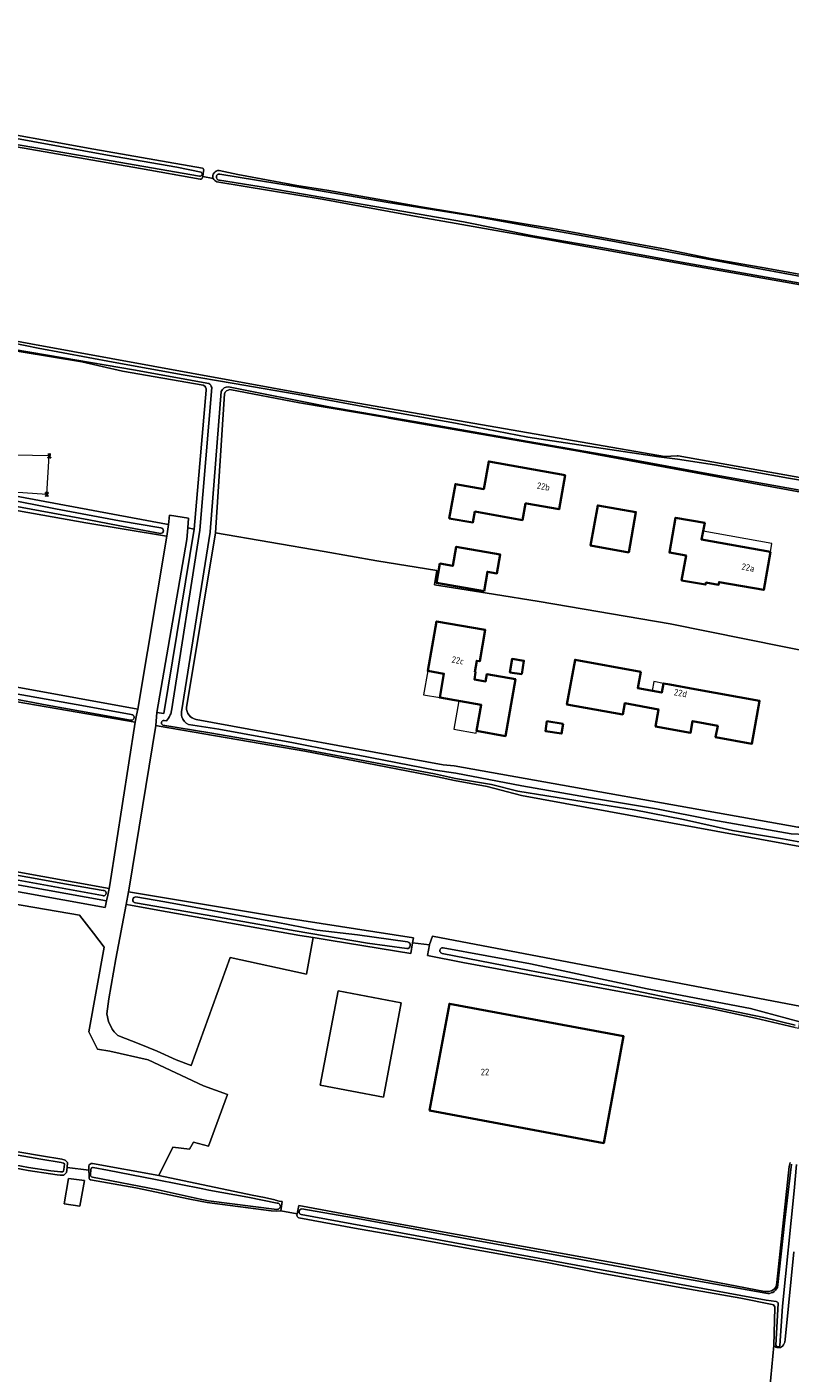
# Model space of a CAD drawing. Header units: metres. Extents: x 149984 to 156489, y 469398 to 478068.
# Tile 682 of 854: x 155149 to 155307, y 471626 to 471904. Entities that reach past the tile are written whole.
import ezdxf
from ezdxf.enums import TextEntityAlignment as Align
from ezdxf.lldxf.tags import DXFTag

# ---------------------------------------------------------------- set-up
doc = ezdxf.new("R2010")
doc.units = ezdxf.units.M
doc.header["$LTSCALE"] = 0.75
for name, color, linetype, lineweight in [('B-WE-GR-GRAS-GV', 252, 'Continuous', 13), ('B-WE-KL-ET_HS_LANDELIJK HOOGSPANNINGSNET-G', 252, 'KL-HS-SO', 18), ('B-WE-KL-ET_HS_LANDELIJK HOOGSPANNINGSNET-S', 252, 'Continuous', 25), ('B-WE-OG-BEBOUWING-GV', 6, 'Continuous', 35), ('B-WE-OG-BEBOUWING-T18', 1, 'Continuous', 18), ('B-WE-OG-BEBOUWING_LOODS-GV', 6, 'Continuous', 18), ('B-WE-OG-BEBOUWING_LUIFEL-GV', 6, 'Continuous', 18), ('B-WE-OG-TERREIN_ERF-GV', 252, 'Continuous', 18), ('B-WE-OG-TERREIN_OEVER-GV', 252, 'Continuous', 18), ('B-WE-OG-WATER-GV', 252, 'Continuous', 18), ('B-WE-OG-WATER_SLOOT-GV', 252, 'Continuous', 18), ('B-WE-OG-WEG-GV', 252, 'Continuous', 18), ('B-WE-VH-OPENVERHARDING_BETONELEMENT-GV', 252, 'Continuous', 18)]:
    doc.layers.add(name, color=color, linetype=linetype, lineweight=lineweight)
doc.styles.add('NLCS-ISO-M750-T18', font='NLCS-ISO.ttf', dxfattribs={"height": 1.35})
doc.styles.get("Standard").update_dxf_attribs({"font": 'simplex.shx'})
tags = doc.linetypes.add('KL-HS-SO', pattern='A,4,-1,[103,NLCS.SHX,S=0.75,R=0,X=0,Y=0],-1,4,-1,["H",Standard,S=1,R=0,X=0,Y=-0.5],-2', length=13).pattern_tags.tags
tags[18] = DXFTag(74, 10)

# ---------------------------------------------------------------- blocks, each defined once
blk = doc.blocks.new('SKL-ET_HS_MAST-SO')
for p, q in [((0, 2.1), (-1.4, 1.8)), ((-1.4, 1.8), (-1.4, 1.6)), ((-1.4, 1.6), (0, 1.6)), ((0, 1.3), (-1.4, 1)), ((-1.4, 1), (-1.4, 0.9)), ((-1.4, 0.9), (0, 0.9)), ((-0.4, -0.4), (-0.1, 0.9)), ((0, 0), (-0.4, -0.4)), ((0, 0.5), (-0.2, 0.7)), ((0, 0.5), (-0.2, 0.3)), ((0, 0), (-0.2, 0.3)), ((-0.1, 0.9), (-0.1, 2)), ((0, 2.1), (1.4, 1.8)), ((1.4, 1.6), (0, 1.6)), ((0, 1.3), (1.4, 1)), ((1.4, 0.9), (0, 0.9)), ((0, 0.5), (0.2, 0.7)), ((0, 0.5), (0.2, 0.3)), ((0, 0), (0.2, 0.3)), ((0, 0), (0.4, -0.4)), ((0.1, 0.9), (0.1, 2)), ((0.4, -0.4), (0.1, 0.9)), ((1.4, 1.8), (1.4, 1.6)), ((1.4, 1), (1.4, 0.9)), ((-1, -1.8), (-0.4, -0.4)), ((-1, -1.8), (0, -0.8)), ((0, -0.8), (-0.4, -0.4)), ((0, -0.8), (0.4, -0.4)), ((1, -1.8), (0, -0.8)), ((1, -1.8), (0.4, -0.4))]:
    blk.add_line(p, q)
for points in [[(-1.4, -2), (-0.7, -2), (-0.7, -1.8), (-1.4, -1.8)], [(1.4, -2), (0.7, -2), (0.7, -1.8), (1.4, -1.8)]]:
    blk.add_lwpolyline(points, close=True)

msp = doc.modelspace()

# ---------------------------------------------------------------- linework, layer by layer
at = {"layer": 'B-WE-GR-GRAS-GV', "flags": 128}
for points in [[(154844.579, 471935.916), (154845.912, 471935.587), (154855.92, 471933.171), (154898.357, 471924.371), (154947.748, 471915.884), (154974.952, 471911.738), (155004.037, 471906.916), (155031.074, 471902.051), (155049.201, 471898.423), (155072.279, 471894.198), (155107.388, 471888.418), (155137.332, 471883.365), (155163.235, 471878.706), (155185.648, 471874.763)], [(155185.203, 471872.455), (155172.883, 471874.674), (155142.88, 471879.911), (155116.342, 471884.342), (155085.9, 471889.711), (155061.804, 471894.317), (155038.13, 471898.482), (155015.106, 471902.571), (154994.847, 471906.264)], [(154838.507, 471894.216), (154902.369, 471882.713), (154954.271, 471873.302), (154980.58, 471868.531), (155015.4, 471862.181), (155018.68, 471862.075), (155070.856, 471852.868), (155106.205, 471846.729), (155108.216, 471846.729), (155120.927, 471843.836), (155125.089, 471842.888), (155136.821, 471840.854), (155142.714, 471839.832), (155150.198, 471838.465), (155208.652, 471827.785), (155281.042, 471815.191), (155283.683, 471815.289), (155283.899, 471815.297), (155285.797, 471814.958), (155310.902, 471810.468), (155312.898, 471810.111), (155315.461, 471809.728)], [(155185.843, 471829.897), (155169.18, 471832.839), (155160.747, 471834.715), (155135.625, 471838.885), (155121.228, 471841.586), (155108.304, 471843.628), (155097.283, 471845.571), (155082.901, 471848.103), (155068.587, 471850.643), (155053.365, 471852.891), (155036.96, 471855.923), (155021.037, 471858.681), (155005.87, 471861.519), (154995.401, 471863.377), (154987.145, 471864.908), (154978.94, 471866.871), (154966.099, 471869.135), (154949.784, 471872.119), (154913.598, 471878.848), (154873.35, 471886.149), (154848.086, 471890.629)], [(155187.909, 471872.63), (155185.718, 471873.01), (155185.693, 471872.852)], [(155185.908, 471874.188), (155185.718, 471873.01), (155187.909, 471872.63)], [(155320.077, 471848.802), (155310.33, 471850.455), (155286.981, 471854.596), (155257.153, 471859.929), (155229.42, 471864.844), (155210.412, 471868.361), (155188.656, 471871.925)], [(155189.111, 471874.277), (155192.961, 471873.457), (155203.691, 471871.446), (155205.172, 471871.204), (155210.466, 471870.337), (155211.743, 471870.128), (155230.825, 471866.732), (155257.912, 471862.307), (155281.291, 471858.044), (155290.591, 471856.095), (155296.83, 471854.985), (155301.248, 471854.198), (155311.164, 471852.433), (155319.426, 471850.963), (155321.124, 471851.1)], [(155140.838, 471808.139), (155178.247, 471801.226), (155178.686, 471801.145), (155178.859, 471803.074), (155182.775, 471802.439), (155182.62, 471800.418), (155183.966, 471800.169), (155186.421, 471828.86)], [(154826.047, 471785.619), (154839.921, 471783.055), (154854.958, 471780.486), (154880.909, 471776.265), (154927.575, 471768.189), (154960.531, 471762.569), (154973.435, 471760.235), (154988.32, 471757.607), (154999.981, 471755.548), (155012.11, 471753.334), (155048.515, 471747.102), (155089.137, 471739.861), (155097.085, 471738.585), (155145.507, 471729.691), (155166.392, 471725.915), (155166.51, 471726.683), (155171.789, 471760.301), (155097.003, 471773.185), (154997.387, 471791.045), (154872.637, 471813.402), (154831.372, 471820.54)], [(155176.653, 471666.585), (155179.554, 471672.441), (155183.026, 471672.027), (155183.813, 471673.516), (155186.939, 471672.683), (155190.831, 471683.329), (155185.849, 471685.148), (155174.472, 471690.505), (155166.535, 471692.291), (155164.021, 471692.688), (155162.223, 471696.324), (155165.398, 471713.786), (155163.185, 471716.647), (155160.292, 471720.388), (155047.473, 471739.755), (155039.747, 471740.39), (155039.638, 471739.795), (155039.566, 471739.403), (155036.993, 471725.332), (155034.801, 471713.345), (155034.433, 471710.605)], [(155140.056, 471726.628), (155165.559, 471721.967), (155165.848, 471723.344), (155115.39, 471732.48)], [(155142.996, 471672.239), (155152.423, 471670.641), (155156.605, 471669.948), (155157.295, 471669.763), (155157.813, 471669.315), (155157.766, 471668.288), (155162.24, 471667.732), (155162.21, 471668.558)], [(155162.257, 471666.081), (155162.281, 471666.6), (155162.24, 471667.732), (155157.766, 471668.288), (155157.596, 471667.214), (155157.047, 471666.687), (155156.318, 471666.7), (155155.659, 471666.76), (155154.286, 471666.939), (155149.665, 471667.645), (155136.574, 471670.139)], [(155162.972, 471669.082), (155176.653, 471666.585)], [(155205.183, 471658.377), (155205.253, 471658.679), (155201.845, 471659.307), (155200.997, 471659.235), (155199.844, 471659.306), (155186.638, 471661.06), (155183.086, 471661.715), (155171.942, 471664.032), (155162.54, 471665.735)], [(155303.319, 471639.932), (155296.847, 471641.23), (155283.452, 471643.63), (155266.913, 471646.66), (155256.81, 471648.605), (155239.509, 471651.74), (155230.475, 471653.375), (155217.026, 471655.713), (155205.57, 471657.859)], [(155303.647, 471631.503), (155303.843, 471639.257)], [(155154.851, 471621.611), (155225.762, 471608.586), (155288.768, 471597.499), (155297.002, 471596.158), (155299.491, 471597.116), (155300.64, 471599.031), (155302.83, 471622.676), (155303.647, 471631.503)]]:
    msp.add_lwpolyline(points, dxfattribs=at)
at = {"layer": 'B-WE-GR-GRAS-GV'}
for points in [[(155185.648, 471874.763, -0.3552769), (155185.908, 471874.188)], [(155185.693, 471872.852, -0.3192089), (155185.203, 471872.455)], [(155187.909, 471872.63, -0.5502455), (155189.111, 471874.277)], [(155188.656, 471871.925, -0.2232348), (155187.909, 471872.63)], [(155186.421, 471828.86, 0.3796935), (155185.843, 471829.897)], [(155162.21, 471668.558, -0.4043217), (155162.972, 471669.082)], [(155162.54, 471665.735, -0.3839339), (155162.257, 471666.081)], [(155205.57, 471657.859, -0.3928365), (155205.183, 471658.377)], [(155303.843, 471639.257, 0.4375449), (155303.319, 471639.932)]]:
    msp.add_lwpolyline(points, format="xyb", dxfattribs=at)
at = {"layer": 'B-WE-GR-GRAS-GV', "flags": 128}
for points in [[(155178.305, 471798.711), (155177.827, 471798.79), (155161.562, 471801.496), (155046.827, 471821.901), (154996.873, 471830.785), (154946.587, 471839.728), (154835.973, 471858.825), (154831.142, 471823.599), (154930.183, 471806.391), (155007.442, 471792.368), (155147.406, 471767.497), (155172.347, 471762.959)], [(155176.278, 471762.244), (155177.726, 471762.041), (155183.966, 471800.169), (155182.62, 471800.418), (155182.41, 471798.008)], [(155312.52, 471733.988), (155312.246, 471734.015), (155309.736, 471734.453), (155251.51, 471745.099), (155244.48, 471746.995), (155237.698, 471748.232), (155234.19, 471748.976), (155206.805, 471754.268), (155176.728, 471759.45), (155176.032, 471759.57), (155170.513, 471725.945), (155170.374, 471725.198), (155202.227, 471719.895), (155229.267, 471715.75), (155229.058, 471714.684), (155229.057, 471714.678), (155232.513, 471714.264), (155232.53, 471714.351), (155233.139, 471716.065), (155309.339, 471701.513), (155309.425, 471702.733), (155309.674, 471706.241), (155311.04, 471725.536), (155311.696, 471725.48)], [(155208.52, 471715.782), (155205.76, 471716.23), (155176.42, 471721.43), (155170.78, 471722.451), (155169.888, 471722.596), (155167.809, 471711.375), (155166.361, 471703.098), (155165.907, 471700.038), (155166.283, 471698.459), (155167.046, 471696.867), (155167.453, 471696.298), (155168.184, 471695.519), (155172.603, 471693.83), (155176.33, 471692.298), (155180.206, 471690.541), (155183.312, 471689.366), (155191.388, 471711.635), (155207.123, 471708.191)], [(155158.035, 471666.019), (155161.281, 471665.544), (155160.382, 471660.247), (155157.126, 471660.773)]]:
    msp.add_lwpolyline(points, close=True, dxfattribs=at)
at = {"layer": 'B-WE-KL-ET_HS_LANDELIJK HOOGSPANNINGSNET-G', "flags": 128}
msp.add_lwpolyline([(155147.12, 471815.44), (155146.57, 471807.9), (155153.54, 471807.38), (155154.05, 471815.33)], close=True, dxfattribs=at)
at = {"layer": 'B-WE-OG-BEBOUWING-GV', "flags": 128}
for points in [[(155260.542, 471811.304), (155244.786, 471814.146), (155243.742, 471808.446), (155237.901, 471809.463), (155236.61, 471802.382), (155241.497, 471801.539), (155241.906, 471803.784), (155251.745, 471802.051), (155252.367, 471805.491), (155252.559, 471805.457), (155259.297, 471804.267)], [(155273.679, 471795.356), (155275.168, 471803.674), (155267.29, 471805.084), (155265.801, 471796.766)], [(155302.939, 471795.479), (155288.687, 471798.039), (155289.376, 471801.455), (155283.367, 471802.52), (155282.086, 471795.333), (155285.514, 471794.748), (155284.589, 471789.563), (155289.54, 471788.697), (155289.614, 471789.121), (155292.219, 471788.664), (155292.319, 471789.236), (155301.543, 471787.612)], [(155243.798, 471787.359), (155244.507, 471791.367), (155246.477, 471791.018), (155247.166, 471794.915), (155238.061, 471796.53), (155237.36, 471792.576), (155234.701, 471793.048), (155234, 471789.098)], [(155241.88, 471770.616), (155242.297, 471772.984), (155242.905, 471772.877), (155244.042, 471779.332), (155233.998, 471781.102), (155232.193, 471770.861), (155235.522, 471770.274), (155234.654, 471765.35), (155243.221, 471763.841), (155242.272, 471758.457), (155248.22, 471757.409), (155250.288, 471769.144), (155244.38, 471770.185), (155244.119, 471768.708), (155241.805, 471769.116), (155242.064, 471770.583)], [(155251.594, 471770.18), (155252.037, 471772.97), (155249.587, 471773.359), (155249.144, 471770.568)], [(155276.152, 471770.703), (155262.603, 471773.184), (155260.913, 471763.953), (155272.448, 471761.874), (155272.863, 471764.178), (155279.853, 471762.917), (155279.219, 471759.4), (155286.445, 471758.098), (155286.876, 471760.489), (155292.053, 471759.556), (155291.625, 471757.18), (155299.103, 471755.832), (155300.705, 471764.721), (155287.324, 471767.132), (155282.138, 471768.067), (155280.844, 471768.3), (155280.502, 471766.402), (155275.538, 471767.297)], [(155260.125, 471759.938), (155256.785, 471760.457), (155256.473, 471758.45), (155259.813, 471757.931)], [(155232.528, 471680.01), (155268.506, 471673.292), (155272.631, 471695.379), (155236.653, 471702.097)]]:
    msp.add_lwpolyline(points, close=True, dxfattribs=at)
at = {"layer": 'B-WE-OG-BEBOUWING_LOODS-GV', "flags": 128}
msp.add_lwpolyline([(155209.994, 471685.266), (155223.035, 471682.803), (155226.715, 471702.292), (155213.675, 471704.755)], close=True, dxfattribs=at)
at = {"layer": 'B-WE-OG-BEBOUWING_LUIFEL-GV', "flags": 128}
for points in [[(155303.238, 471797.223), (155289.036, 471799.765), (155288.687, 471798.039), (155302.939, 471795.479)], [(155232.193, 471770.861), (155231.326, 471765.922), (155234.654, 471765.35), (155235.522, 471770.274)], [(155280.844, 471768.3), (155278.876, 471768.655), (155278.534, 471766.757), (155280.502, 471766.402)], [(155242.272, 471758.457), (155243.221, 471763.841), (155238.606, 471764.654), (155237.584, 471758.853), (155242.199, 471758.04)]]:
    msp.add_lwpolyline(points, close=True, dxfattribs=at)
at = {"layer": 'B-WE-OG-TERREIN_ERF-GV', "flags": 128}
for points in [[(155190.201, 471828.147), (155188.365, 471799.392), (155210.793, 471795.534), (155221.682, 471793.59), (155234.084, 471791.645), (155233.594, 471788.672), (155245.742, 471786.717), (155255.216, 471785.188), (155282.262, 471780.591), (155313.6, 471774.232), (155313.664, 471774.175)], [(155315.279, 471806.454), (155313.123, 471806.83), (155310.743, 471807.497), (155299.102, 471809.675), (155262.565, 471816.381), (155224.158, 471823.11), (155223.64, 471823.208), (155205.685, 471826.299), (155191.312, 471828.997)], [(155308.05, 471697.21), (155299.87, 471699.12), (155290.59, 471701.1), (155279.53, 471703.19), (155255.48, 471707.65), (155239.4, 471710.59), (155232.098, 471712.096), (155232.513, 471714.264), (155229.057, 471714.678), (155228.702, 471712.506), (155212.23, 471715.18), (155208.52, 471715.782), (155207.123, 471708.191), (155191.388, 471711.635), (155183.312, 471689.366), (155180.206, 471690.541), (155176.33, 471692.298), (155172.603, 471693.83), (155168.184, 471695.519), (155167.453, 471696.298), (155167.046, 471696.867), (155166.283, 471698.459), (155165.907, 471700.038), (155166.361, 471703.098), (155167.809, 471711.375), (155169.888, 471722.596), (155170.374, 471725.198), (155170.513, 471725.945), (155176.032, 471759.57), (155176.278, 471762.244), (155182.41, 471798.008), (155182.62, 471800.418), (155182.775, 471802.439), (155178.859, 471803.074), (155178.686, 471801.145), (155178.305, 471798.711), (155172.347, 471762.959), (155172.082, 471761.693), (155171.789, 471760.301), (155166.51, 471726.683), (155166.392, 471725.915), (155166.104, 471724.555), (155165.848, 471723.344), (155165.559, 471721.967), (155140.056, 471726.628)], [(155315.23, 471759.57), (155314.388, 471759.729), (155314.499, 471760.647), (155314.804, 471768.508), (155314.979, 471773.006), (155313.664, 471774.175), (155313.6, 471774.232), (155282.262, 471780.591), (155255.216, 471785.188), (155245.742, 471786.717), (155233.594, 471788.672), (155234.084, 471791.645), (155221.682, 471793.59), (155210.793, 471795.534), (155188.365, 471799.392), (155182.342, 471763.339)], [(155184.35, 471760.829), (155235.38, 471751.49), (155237.637, 471751.255), (155308.62, 471738.604), (155310.841, 471738.604), (155311.914, 471739.217), (155313.174, 471749.664), (155313.677, 471753.832), (155313.736, 471754.32), (155314.43, 471754.25), (155314.95, 471754.26), (155315.232, 471754.238), (155315.313, 471755.036), (155315.663, 471758.494), (155315.763, 471759.492), (155315.67, 471759.49), (155315.23, 471759.57)], [(155047.473, 471739.755), (155160.292, 471720.388), (155163.185, 471716.647), (155165.398, 471713.786), (155162.223, 471696.324), (155164.021, 471692.688), (155166.535, 471692.291), (155174.472, 471690.505), (155185.849, 471685.148), (155190.831, 471683.329), (155186.939, 471672.683), (155183.813, 471673.516), (155183.026, 471672.027), (155179.554, 471672.441), (155176.653, 471666.585), (155195.94, 471662.55), (155198.51, 471662.08), (155200.58, 471661.6), (155200.76, 471661.5), (155201.49, 471661.33), (155202.13, 471661.23), (155201.845, 471659.307), (155205.253, 471658.679), (155205.544, 471660.38), (155219.24, 471657.85), (155247.76, 471652.71), (155275.61, 471647.64), (155301.71, 471642.65), (155302.51, 471642.63), (155303.14, 471642.8), (155303.5, 471642.95), (155303.86, 471643.26), (155304.11, 471643.68), (155304.26, 471644.47), (155306.8, 471668.5), (155307.04, 471669.28)]]:
    msp.add_lwpolyline(points, dxfattribs=at)
at = {"layer": 'B-WE-OG-TERREIN_ERF-GV'}
for points in [[(155191.312, 471828.997, 0.2840966), (155190.201, 471828.147)], [(155182.342, 471763.339, 0.3594403), (155184.35, 471760.829)]]:
    msp.add_lwpolyline(points, format="xyb", dxfattribs=at)
at = {"layer": 'B-WE-OG-TERREIN_ERF-GV', "flags": 128}
for points in [[(155260.542, 471811.304), (155259.297, 471804.267), (155252.559, 471805.457), (155252.367, 471805.491), (155251.745, 471802.051), (155241.906, 471803.784), (155241.497, 471801.539), (155236.61, 471802.382), (155237.901, 471809.463), (155243.742, 471808.446), (155244.786, 471814.146)], [(155273.679, 471795.356), (155265.801, 471796.766), (155267.29, 471805.084), (155275.168, 471803.674)], [(155302.939, 471795.479), (155301.543, 471787.612), (155292.319, 471789.236), (155292.219, 471788.664), (155289.614, 471789.121), (155289.54, 471788.697), (155284.589, 471789.563), (155285.514, 471794.748), (155282.086, 471795.333), (155283.367, 471802.52), (155289.376, 471801.455), (155288.687, 471798.039)], [(155243.798, 471787.359), (155234, 471789.098), (155234.701, 471793.048), (155237.36, 471792.576), (155238.061, 471796.53), (155247.166, 471794.915), (155246.477, 471791.018), (155244.507, 471791.367)], [(155234.654, 471765.35), (155235.522, 471770.274), (155232.193, 471770.861), (155233.998, 471781.102), (155244.042, 471779.332), (155242.905, 471772.877), (155242.297, 471772.984), (155241.88, 471770.616), (155242.064, 471770.583), (155241.805, 471769.116), (155244.119, 471768.708), (155244.38, 471770.185), (155250.288, 471769.144), (155248.22, 471757.409), (155242.272, 471758.457), (155243.221, 471763.841)], [(155252.037, 471772.97), (155251.594, 471770.18), (155249.144, 471770.568), (155249.587, 471773.359)], [(155280.844, 471768.3), (155282.138, 471768.067), (155287.324, 471767.132), (155300.705, 471764.721), (155299.103, 471755.832), (155291.625, 471757.18), (155292.053, 471759.556), (155286.876, 471760.489), (155286.445, 471758.098), (155279.219, 471759.4), (155279.853, 471762.917), (155272.863, 471764.178), (155272.448, 471761.874), (155260.913, 471763.953), (155262.603, 471773.184), (155276.152, 471770.703), (155275.538, 471767.297), (155280.502, 471766.402)], [(155256.785, 471760.457), (155260.125, 471759.938), (155259.813, 471757.931), (155256.473, 471758.45)], [(155213.675, 471704.755), (155226.715, 471702.292), (155223.035, 471682.803), (155209.994, 471685.266)], [(155236.653, 471702.097), (155272.631, 471695.379), (155268.506, 471673.292), (155232.528, 471680.01)]]:
    msp.add_lwpolyline(points, close=True, dxfattribs=at)
at = {"layer": 'B-WE-OG-TERREIN_OEVER-GV', "flags": 128}
for points in [[(154963.618, 471913.157), (155024.223, 471902.743), (155027.286, 471902.007), (155035.116, 471900.719), (155046.491, 471898.684), (155058.306, 471896.518), (155071.795, 471893.951), (155082.161, 471892.388), (155086.317, 471891.627), (155110.774, 471887.39), (155126.108, 471884.714), (155140.777, 471882.061), (155166.081, 471877.416), (155180.378, 471874.948), (155185.383, 471873.909)], [(154994.847, 471906.264), (155015.106, 471902.571), (155038.13, 471898.482), (155061.804, 471894.317), (155085.9, 471889.711), (155116.342, 471884.342), (155142.88, 471879.911), (155172.883, 471874.674), (155185.203, 471872.455)], [(155185.13, 471873.112), (155185.058, 471873.124), (155162.085, 471877.104), (155105.464, 471886.84), (155064.151, 471894.292), (155046.197, 471897.53), (155003.334, 471905.361)], [(155185.648, 471874.763), (155163.235, 471878.706), (155137.332, 471883.365), (155107.388, 471888.418), (155072.279, 471894.198), (155049.201, 471898.423), (155031.074, 471902.051), (155004.037, 471906.916)], [(155310.902, 471810.468), (155285.797, 471814.958), (155283.899, 471815.297), (155283.683, 471815.289), (155281.042, 471815.191), (155208.652, 471827.785), (155150.198, 471838.465), (155142.714, 471839.832), (155136.821, 471840.854), (155125.089, 471842.888), (155120.927, 471843.836), (155108.216, 471846.729), (155106.205, 471846.729), (155070.856, 471852.868), (155018.68, 471862.075), (155015.4, 471862.181), (154980.58, 471868.531), (154954.271, 471873.302), (154902.369, 471882.713), (154838.507, 471894.216), (154838.2, 471895.26), (154838.279, 471898.41), (154838.909, 471904.001)], [(154846.349, 471890.937), (154848.086, 471890.629), (154873.35, 471886.149), (154913.598, 471878.848), (154949.784, 471872.119), (154966.099, 471869.135), (154978.94, 471866.871), (154987.145, 471864.908), (154995.401, 471863.377), (155005.87, 471861.519), (155021.037, 471858.681), (155036.96, 471855.923), (155053.365, 471852.891), (155068.587, 471850.643), (155082.901, 471848.103), (155097.283, 471845.571), (155108.304, 471843.628), (155121.228, 471841.586), (155135.625, 471838.885), (155160.747, 471834.715), (155169.18, 471832.839), (155185.843, 471829.897)], [(155186.987, 471830.29), (155171.395, 471833.06), (155156.917, 471835.589), (155139.86, 471838.445), (155122.625, 471841.625), (155105.816, 471844.449), (155083.953, 471848.277), (155065.349, 471851.705), (155055.993, 471852.919), (155051.601, 471853.776), (155048.426, 471854.219), (155017.713, 471860.097), (154998.93, 471863.346), (154997.254, 471863.642), (154986.67, 471865.765), (154976.425, 471867.706), (154959.078, 471870.787), (154939.822, 471874.254), (154923.053, 471877.556), (154907.484, 471880.282), (154889.784, 471883.674), (154873.49, 471886.515), (154856.459, 471889.601), (154847.546, 471891.176)], [(155185.693, 471872.852), (155185.718, 471873.01), (155185.908, 471874.188)], [(155188.656, 471871.925), (155210.412, 471868.361), (155229.42, 471864.844), (155257.153, 471859.929), (155286.981, 471854.596), (155310.33, 471850.455), (155320.077, 471848.802)], [(155321.124, 471851.1), (155319.426, 471850.963), (155311.164, 471852.433), (155301.248, 471854.198), (155296.83, 471854.985), (155290.591, 471856.095), (155281.291, 471858.044), (155257.912, 471862.307), (155230.825, 471866.732), (155211.743, 471870.128), (155210.466, 471870.337), (155205.172, 471871.204), (155203.691, 471871.446), (155192.961, 471873.457), (155189.111, 471874.277)], [(155320.781, 471848.933), (155302.044, 471852.214), (155284.481, 471855.327), (155268.334, 471858.305), (155253.888, 471860.78), (155239.553, 471863.683), (155197.388, 471870.988), (155189.216, 471872.288)], [(155189.289, 471873.543), (155204.84, 471870.974), (155224.017, 471867.638), (155241.277, 471864.872), (155248.846, 471863.525), (155269.979, 471859.764), (155283.439, 471857.158), (155299.253, 471854.201), (155315.644, 471851.168), (155318.362, 471850.709), (155320.044, 471850.654)], [(155178.686, 471801.145), (155178.247, 471801.226), (155140.838, 471808.139), (155103.451, 471814.782), (155073.955, 471820.352), (155053.135, 471823.872), (155025.247, 471828.922), (155012.071, 471831.172), (154978.932, 471836.921), (154962.256, 471839.707), (154954.329, 471841.206), (154941.652, 471843.42), (154927.44, 471845.777), (154897.837, 471850.741), (154863.627, 471857.025), (154844.678, 471860.418), (154841.576, 471860.973)], [(155146.355, 471838.669), (155151.716, 471837.568), (155167.239, 471834.667), (155181.657, 471832.083), (155192.198, 471830.234), (155206.569, 471827.786), (155222.831, 471824.78), (155237.934, 471822.071), (155252.826, 471819.2), (155268.432, 471816.835), (155279.883, 471815.112), (155283.781, 471814.6), (155291.402, 471813.469), (155306.68, 471810.685), (155314.605, 471809.397)], [(155186.421, 471828.86), (155183.966, 471800.169), (155177.726, 471762.041), (155176.278, 471762.244), (155176.032, 471759.57), (155176.728, 471759.45), (155206.805, 471754.268), (155234.19, 471748.976), (155237.698, 471748.232), (155244.48, 471746.995), (155251.51, 471745.099), (155309.736, 471734.453), (155312.246, 471734.015), (155312.52, 471733.988), (155314.086, 471733.836), (155314.109, 471734.037), (155312.35, 471734.242), (155311.354, 471734.886)], [(155179.28, 471762.624), (155185.113, 471799.931), (155185.115, 471799.957), (155187.582, 471829.417)], [(155189.527, 471828.623), (155187.234, 471799.587), (155187.23, 471799.534), (155181.343, 471762.426)], [(155182.342, 471763.339), (155188.365, 471799.392), (155190.201, 471828.147)], [(155315.57, 471807.071), (155310.5, 471807.934), (155306.351, 471808.704), (155289.818, 471811.697), (155271.557, 471815.01), (155252.935, 471818.296), (155231.352, 471822.057), (155211.74, 471825.45), (155191.075, 471829.576)], [(155191.312, 471828.997), (155205.685, 471826.299), (155223.64, 471823.208), (155224.158, 471823.11), (155262.565, 471816.381), (155299.102, 471809.675), (155310.743, 471807.497), (155313.123, 471806.83), (155315.279, 471806.454)], [(154831.372, 471820.54), (154872.637, 471813.402), (154997.387, 471791.045), (155097.003, 471773.185), (155171.789, 471760.301), (155172.082, 471761.693), (155172.347, 471762.959), (155147.406, 471767.497), (155007.442, 471792.368), (154930.183, 471806.391), (154831.142, 471823.599)], [(155046.827, 471821.901), (155161.562, 471801.496), (155177.827, 471798.79), (155178.305, 471798.711), (155178.686, 471801.145)], [(155170.83, 471760.689), (155153.575, 471763.814), (155136.154, 471767.074), (155123.265, 471769.256), (155112.887, 471771.113), (155095.266, 471774.247), (155078.099, 471777.395), (155062.693, 471780.061), (155050.464, 471781.939), (155038.052, 471784.192), (155019.99, 471787.463), (155002.473, 471790.898), (154986.052, 471793.957), (154969.747, 471796.859), (154954.453, 471799.565), (154943.177, 471801.456), (154934.927, 471802.998), (154917.639, 471805.947), (154897.938, 471809.333), (154879.444, 471812.676), (154862.682, 471815.82), (154843.942, 471819.187), (154831.319, 471821.248)], [(155144.579, 471806.493), (155155.344, 471804.376), (155168.531, 471801.858), (155177.072, 471800.446)], [(155176.993, 471799.261), (155170.38, 471800.48), (155162.208, 471802.099), (155144.707, 471805.327)], [(155141.342, 471767.162), (155161.527, 471763.608), (155170.961, 471761.849)], [(155177.764, 471760.621), (155178.22, 471760.548)], [(155310.841, 471738.604), (155308.62, 471738.604), (155237.637, 471751.255), (155235.38, 471751.49), (155184.35, 471760.829)], [(155311.354, 471734.886), (155310.104, 471735.287), (155309.965, 471735.314), (155305.456, 471736.198), (155295.084, 471737.921), (155285.017, 471740.138), (155274.797, 471742.144), (155262.769, 471744.122), (155250.777, 471746.041), (155245.313, 471747.401), (155237.885, 471748.624), (155233.572, 471749.574), (155222.508, 471751.641), (155203.109, 471755.291), (155187.167, 471758.069), (155177.489, 471759.672)], [(155182.776, 471759.815), (155189.047, 471758.807), (155204.495, 471755.986), (155212.782, 471754.387), (155217.844, 471753.428), (155233.681, 471750.343), (155237.989, 471749.715), (155251.578, 471747.145), (155265.387, 471744.727), (155279.393, 471742.361), (155290.868, 471740.074), (155307.245, 471737.22), (155310.209, 471737.066)], [(155165.03, 471724.436), (155160.488, 471725.283), (155143.765, 471728.287), (155131.194, 471730.46), (155122.396, 471732.059), (155106.952, 471734.908), (155090.26, 471737.911), (155068.708, 471741.509), (155050.325, 471744.668), (155042.638, 471746.025)], [(155115.39, 471732.48), (155165.848, 471723.344), (155166.104, 471724.555), (155166.392, 471725.915), (155145.507, 471729.691)], [(155141.544, 471729.675), (155157.577, 471726.785), (155165.184, 471725.5)], [(155219.718, 471714.636), (155204.791, 471717.172), (155188.207, 471720.11), (155171.819, 471722.945)], [(155171.908, 471724.198), (155177.891, 471723.132), (155189.974, 471720.923), (155200.908, 471718.922), (155209.361, 471717.303), (155217.695, 471716.338), (155228.015, 471714.885)], [(155235.378, 471713.655), (155253.393, 471710.312), (155277.465, 471705.203), (155298.811, 471701.117), (155309.027, 471698.361), (155309.183, 471699.495), (155309.339, 471701.513), (155233.139, 471716.065), (155232.53, 471714.351), (155232.513, 471714.264), (155232.098, 471712.096), (155239.4, 471710.59), (155255.48, 471707.65), (155279.53, 471703.19), (155290.59, 471701.1), (155299.87, 471699.12), (155308.05, 471697.21), (155308.85, 471697.08), (155308.889, 471697.365)], [(155227.866, 471713.478), (155219.718, 471714.636)], [(155308.078, 471697.672), (155301.585, 471699.285), (155285.336, 471702.64), (155273.398, 471705.104), (155253.168, 471708.991), (155235.162, 471712.505)], [(155136.574, 471670.139), (155149.665, 471667.645), (155154.286, 471666.939), (155155.659, 471666.76), (155156.318, 471666.7), (155157.047, 471666.687), (155157.596, 471667.214), (155157.766, 471668.288), (155157.813, 471669.315), (155157.295, 471669.763), (155156.605, 471669.948), (155152.423, 471670.641), (155142.996, 471672.239)], [(155142.881, 471671.605), (155152.317, 471670.006), (155156.469, 471669.317), (155156.985, 471669.179), (155157.155, 471669.032), (155157.124, 471668.354), (155156.993, 471667.529), (155156.792, 471667.336), (155156.353, 471667.344), (155155.73, 471667.4), (155154.376, 471667.577), (155149.774, 471668.281), (155136.696, 471670.772)], [(155162.54, 471665.735), (155171.942, 471664.032), (155183.086, 471661.715), (155186.638, 471661.06), (155199.844, 471659.306), (155200.997, 471659.235), (155201.845, 471659.307), (155202.13, 471661.23), (155201.49, 471661.33), (155200.76, 471661.5), (155200.58, 471661.6), (155198.51, 471662.08), (155195.94, 471662.55), (155176.653, 471666.585), (155162.972, 471669.082)], [(155307.04, 471669.28), (155306.8, 471668.5), (155304.26, 471644.47), (155304.11, 471643.68), (155303.86, 471643.26), (155303.5, 471642.95), (155303.14, 471642.8), (155302.51, 471642.63), (155301.71, 471642.65), (155275.61, 471647.64), (155247.76, 471652.71), (155219.24, 471657.85), (155205.544, 471660.38), (155205.253, 471658.679)], [(155304.372, 471643.493), (155305.892, 471657.365), (155307.294, 471668.961)], [(155308.339, 471668.897), (155307.827, 471663.408), (155305.438, 471639.612), (155304.874, 471631.398)], [(155162.21, 471668.558), (155162.24, 471667.732), (155162.281, 471666.6), (155162.257, 471666.081)], [(155162.535, 471666.754), (155162.586, 471667.879)], [(155201.047, 471659.611), (155186.918, 471661.394), (155185.21, 471661.738), (155176.555, 471663.662), (155162.941, 471666.291)], [(155163.121, 471668.244), (155166.073, 471667.686), (155175.949, 471665.765), (155185.723, 471663.826), (155186.952, 471663.565), (155195.025, 471662.124), (155201.098, 471660.899)], [(155205.253, 471658.679), (155205.183, 471658.377)], [(155205.57, 471657.859), (155217.026, 471655.713), (155230.475, 471653.375), (155239.509, 471651.74), (155256.81, 471648.605), (155266.913, 471646.66), (155283.452, 471643.63), (155296.847, 471641.23), (155303.319, 471639.932)], [(155304.125, 471640.561), (155302.037, 471640.839), (155206.042, 471658.534)], [(155206.156, 471659.707), (155218.423, 471657.551), (155242.967, 471653.043), (155262.292, 471649.501), (155283.137, 471645.677), (155302.022, 471642.286)], [(155303.843, 471639.257), (155303.647, 471631.503), (155303.99, 471631.14), (155304.25, 471631.04), (155304.871, 471631.04), (155305.05, 471631.04), (155305.42, 471631.33), (155305.66, 471631.61), (155305.91, 471632.15), (155305.98, 471632.71), (155306.69, 471639.65), (155307.75, 471650.82)], [(155304.048, 471631.576), (155304.551, 471640.155)]]:
    msp.add_lwpolyline(points, dxfattribs=at)
at = {"layer": 'B-WE-OG-TERREIN_OEVER-GV'}
for points in [[(155185.908, 471874.188, 0.3552769), (155185.648, 471874.763)], [(155185.383, 471873.909, -0.8009951), (155185.13, 471873.112)], [(155185.203, 471872.455, 0.3192089), (155185.693, 471872.852)], [(155189.111, 471874.277, 0.5502455), (155187.909, 471872.63)], [(155187.909, 471872.63, 0.2232348), (155188.656, 471871.925)], [(155189.216, 471872.288, -1.1177221), (155189.289, 471873.543)], [(155187.582, 471829.417, 0.1824677), (155186.987, 471830.29)], [(155185.843, 471829.897, -0.3796935), (155186.421, 471828.86)], [(155191.075, 471829.576, 0.3146533), (155189.527, 471828.623)], [(155190.201, 471828.147, -0.2840966), (155191.312, 471828.997)], [(155177.072, 471800.446, -0.9409658), (155176.993, 471799.261)], [(155184.35, 471760.829, -0.3594403), (155182.342, 471763.339)], [(155170.961, 471761.849, -1.1505992), (155170.83, 471760.689)], [(155177.489, 471759.672, -0.8698823), (155177.764, 471760.621)], [(155178.22, 471760.548, 0.0909091), (155179.034, 471761.802)], [(155179.034, 471761.802, 0.0509047), (155179.28, 471762.624)], [(155181.343, 471762.426, 0.1074175), (155181.427, 471761.364)], [(155181.427, 471761.364, 0.2146563), (155182.776, 471759.815)], [(155165.184, 471725.5, -1.2367791), (155165.03, 471724.436)], [(155171.819, 471722.945, -0.905626), (155171.908, 471724.198)], [(155228.015, 471714.885, -0.918688), (155227.866, 471713.478)], [(155235.162, 471712.505, -1.0117615), (155235.378, 471713.655)], [(155162.972, 471669.082, 0.4043217), (155162.21, 471668.558)], [(155162.257, 471666.081, 0.3839339), (155162.54, 471665.735)], [(155162.941, 471666.291, -0.3808444), (155162.535, 471666.754)], [(155162.586, 471667.879, -0.3695594), (155163.121, 471668.244)], [(155201.098, 471660.899, -1.0522255), (155201.047, 471659.611)], [(155205.183, 471658.377, 0.3928365), (155205.57, 471657.859)], [(155206.042, 471658.534, -0.8131594), (155206.156, 471659.707)], [(155302.022, 471642.286, 0.3636152), (155304.372, 471643.493)], [(155303.319, 471639.932, -0.4375449), (155303.843, 471639.257)], [(155304.551, 471640.155, 0.3728055), (155304.125, 471640.561)], [(155304.874, 471631.398, -0.7265676), (155304.048, 471631.576)]]:
    msp.add_lwpolyline(points, format="xyb", dxfattribs=at)
at = {"layer": 'B-WE-OG-TERREIN_OEVER-GV', "flags": 128}
msp.add_lwpolyline([(155229.267, 471715.75), (155202.227, 471719.895), (155170.374, 471725.198), (155169.888, 471722.596), (155170.78, 471722.451), (155176.42, 471721.43), (155205.76, 471716.23), (155208.52, 471715.782), (155212.23, 471715.18), (155228.702, 471712.506), (155229.057, 471714.678), (155229.058, 471714.684)], close=True, dxfattribs=at)
at = {"layer": 'B-WE-OG-WATER-GV'}
msp.add_lwpolyline([(155189.289, 471873.543, 1.1177221), (155189.216, 471872.288)], format="xyb", dxfattribs=at)
at = {"layer": 'B-WE-OG-WATER-GV', "flags": 128}
for points in [[(155189.216, 471872.288), (155197.388, 471870.988), (155239.553, 471863.683), (155253.888, 471860.78), (155268.334, 471858.305), (155284.481, 471855.327), (155302.044, 471852.214), (155320.781, 471848.933)], [(155320.044, 471850.654), (155318.362, 471850.709), (155315.644, 471851.168), (155299.253, 471854.201), (155283.439, 471857.158), (155269.979, 471859.764), (155248.846, 471863.525), (155241.277, 471864.872), (155224.017, 471867.638), (155204.84, 471870.974), (155189.289, 471873.543)]]:
    msp.add_lwpolyline(points, dxfattribs=at)
at = {"layer": 'B-WE-OG-WATER_SLOOT-GV', "flags": 128}
for points in [[(154844.455, 471934.287), (154852.363, 471932.786), (154871.635, 471928.71), (154879.772, 471926.825), (154887.201, 471925.308), (154910.275, 471920.978), (154935.045, 471916.836), (154956.27, 471913.172), (154977.454, 471909.596), (154985.413, 471908.209), (155003.334, 471905.361), (155046.197, 471897.53), (155064.151, 471894.292), (155105.464, 471886.84), (155162.085, 471877.104), (155185.058, 471873.124), (155185.13, 471873.112)], [(155185.383, 471873.909), (155180.378, 471874.948), (155166.081, 471877.416), (155140.777, 471882.061), (155126.108, 471884.714), (155110.774, 471887.39), (155086.317, 471891.627), (155082.161, 471892.388), (155071.795, 471893.951), (155058.306, 471896.518), (155046.491, 471898.684), (155035.116, 471900.719), (155027.286, 471902.007), (155024.223, 471902.743), (154963.618, 471913.157)], [(154847.546, 471891.176), (154856.459, 471889.601), (154873.49, 471886.515), (154889.784, 471883.674), (154907.484, 471880.282), (154923.053, 471877.556), (154939.822, 471874.254), (154959.078, 471870.787), (154976.425, 471867.706), (154986.67, 471865.765), (154997.254, 471863.642), (154998.93, 471863.346), (155017.713, 471860.097), (155048.426, 471854.219), (155051.601, 471853.776), (155055.993, 471852.919), (155065.349, 471851.705), (155083.953, 471848.277), (155105.816, 471844.449), (155122.625, 471841.625), (155139.86, 471838.445), (155156.917, 471835.589), (155171.395, 471833.06), (155186.987, 471830.29)], [(155314.605, 471809.397), (155306.68, 471810.685), (155291.402, 471813.469), (155283.781, 471814.6), (155279.883, 471815.112), (155268.432, 471816.835), (155252.826, 471819.2), (155237.934, 471822.071), (155222.831, 471824.78), (155206.569, 471827.786), (155192.198, 471830.234), (155181.657, 471832.083), (155167.239, 471834.667), (155151.716, 471837.568), (155146.355, 471838.669)], [(155187.582, 471829.417), (155185.115, 471799.957), (155185.113, 471799.931), (155179.28, 471762.624)], [(155181.343, 471762.426), (155187.23, 471799.534), (155187.234, 471799.587), (155189.527, 471828.623)], [(155191.075, 471829.576), (155211.74, 471825.45), (155231.352, 471822.057), (155252.935, 471818.296), (155271.557, 471815.01), (155289.818, 471811.697), (155306.351, 471808.704), (155310.5, 471807.934), (155315.57, 471807.071)], [(154831.319, 471821.248), (154843.942, 471819.187), (154862.682, 471815.82), (154879.444, 471812.676), (154897.938, 471809.333), (154917.639, 471805.947), (154934.927, 471802.998), (154943.177, 471801.456), (154954.453, 471799.565), (154969.747, 471796.859), (154986.052, 471793.957), (155002.473, 471790.898), (155019.99, 471787.463), (155038.052, 471784.192), (155050.464, 471781.939), (155062.693, 471780.061), (155078.099, 471777.395), (155095.266, 471774.247), (155112.887, 471771.113), (155123.265, 471769.256), (155136.154, 471767.074), (155153.575, 471763.814), (155170.83, 471760.689)], [(155177.072, 471800.446), (155168.531, 471801.858), (155155.344, 471804.376), (155144.579, 471806.493)], [(155144.707, 471805.327), (155162.208, 471802.099), (155170.38, 471800.48), (155176.993, 471799.261)], [(155170.961, 471761.849), (155161.527, 471763.608), (155141.342, 471767.162)], [(155178.22, 471760.548), (155177.764, 471760.621)], [(155177.489, 471759.672), (155187.167, 471758.069), (155203.109, 471755.291), (155222.508, 471751.641), (155233.572, 471749.574), (155237.885, 471748.624), (155245.313, 471747.401), (155250.777, 471746.041), (155262.769, 471744.122), (155274.797, 471742.144), (155285.017, 471740.138), (155295.084, 471737.921), (155305.456, 471736.198), (155309.965, 471735.314)], [(155310.209, 471737.066), (155307.245, 471737.22), (155290.868, 471740.074), (155279.393, 471742.361), (155265.387, 471744.727), (155251.578, 471747.145), (155237.989, 471749.715), (155233.681, 471750.343), (155217.844, 471753.428), (155212.782, 471754.387), (155204.495, 471755.986), (155189.047, 471758.807), (155182.776, 471759.815)], [(155042.638, 471746.025), (155050.325, 471744.668), (155068.708, 471741.509), (155090.26, 471737.911), (155106.952, 471734.908), (155122.396, 471732.059), (155131.194, 471730.46), (155143.765, 471728.287), (155160.488, 471725.283), (155165.03, 471724.436)], [(155165.184, 471725.5), (155157.577, 471726.785), (155141.544, 471729.675)], [(155171.819, 471722.945), (155188.207, 471720.11), (155204.791, 471717.172), (155219.718, 471714.636), (155227.866, 471713.478)], [(155217.695, 471716.338), (155209.361, 471717.303), (155200.908, 471718.922), (155189.974, 471720.923), (155177.891, 471723.132), (155171.908, 471724.198)], [(155228.015, 471714.885), (155217.695, 471716.338)], [(155308.889, 471697.365), (155309.027, 471698.361), (155298.811, 471701.117), (155277.465, 471705.203), (155253.393, 471710.312), (155235.378, 471713.655)], [(155235.162, 471712.505), (155253.168, 471708.991), (155273.398, 471705.104), (155285.336, 471702.64), (155301.585, 471699.285), (155308.078, 471697.672)], [(155136.696, 471670.772), (155149.774, 471668.281), (155154.376, 471667.577), (155155.73, 471667.4), (155156.353, 471667.344), (155156.792, 471667.336), (155156.993, 471667.529), (155157.124, 471668.354), (155157.155, 471669.032), (155156.985, 471669.179), (155156.469, 471669.317), (155152.317, 471670.006), (155142.881, 471671.605)], [(155307.294, 471668.961), (155305.892, 471657.365), (155304.372, 471643.493)], [(155304.874, 471631.398), (155305.438, 471639.612), (155307.827, 471663.408), (155308.339, 471668.897)], [(155162.586, 471667.879), (155162.535, 471666.754)], [(155162.941, 471666.291), (155176.555, 471663.662), (155185.21, 471661.738), (155186.918, 471661.394), (155201.047, 471659.611)], [(155201.098, 471660.899), (155195.025, 471662.124), (155186.952, 471663.565), (155185.723, 471663.826), (155175.949, 471665.765), (155166.073, 471667.686), (155163.121, 471668.244)], [(155206.042, 471658.534), (155302.037, 471640.839), (155304.125, 471640.561)], [(155302.022, 471642.286), (155283.137, 471645.677), (155262.292, 471649.501), (155242.967, 471653.043), (155218.423, 471657.551), (155206.156, 471659.707)], [(155304.551, 471640.155), (155304.048, 471631.576)]]:
    msp.add_lwpolyline(points, dxfattribs=at)
at = {"layer": 'B-WE-OG-WATER_SLOOT-GV'}
for points in [[(155185.13, 471873.112, 0.8009951), (155185.383, 471873.909)], [(155186.987, 471830.29, -0.1824677), (155187.582, 471829.417)], [(155189.527, 471828.623, -0.3146533), (155191.075, 471829.576)], [(155176.993, 471799.261, 0.9409658), (155177.072, 471800.446)], [(155170.83, 471760.689, 1.1505992), (155170.961, 471761.849)], [(155177.764, 471760.621, 0.8698823), (155177.489, 471759.672)], [(155179.034, 471761.802, -0.0909091), (155178.22, 471760.548)], [(155179.28, 471762.624, -0.0509047), (155179.034, 471761.802)], [(155181.427, 471761.364, -0.1074175), (155181.343, 471762.426)], [(155182.776, 471759.815, -0.2146563), (155181.427, 471761.364)], [(155165.03, 471724.436, 1.2367791), (155165.184, 471725.5)], [(155171.908, 471724.198, 0.905626), (155171.819, 471722.945)], [(155227.866, 471713.478, 0.918688), (155228.015, 471714.885)], [(155235.378, 471713.655, 1.0117615), (155235.162, 471712.505)], [(155162.535, 471666.754, 0.3808444), (155162.941, 471666.291)], [(155163.121, 471668.244, 0.3695594), (155162.586, 471667.879)], [(155201.047, 471659.611, 1.0522255), (155201.098, 471660.899)], [(155206.156, 471659.707, 0.8131594), (155206.042, 471658.534)], [(155304.372, 471643.493, -0.3636152), (155302.022, 471642.286)], [(155304.125, 471640.561, -0.3728055), (155304.551, 471640.155)], [(155304.048, 471631.576, 0.7265676), (155304.874, 471631.398)]]:
    msp.add_lwpolyline(points, format="xyb", dxfattribs=at)
at = {"layer": 'B-WE-OG-WEG-GV', "flags": 128}
msp.add_lwpolyline([(155307.75, 471650.82), (155306.69, 471639.65), (155305.98, 471632.71), (155305.91, 471632.15), (155305.66, 471631.61), (155305.42, 471631.33), (155305.05, 471631.04), (155304.871, 471631.04), (155304.25, 471631.04), (155303.99, 471631.14), (155303.647, 471631.503), (155302.83, 471622.676)], dxfattribs=at)
at = {"layer": 'B-WE-VH-OPENVERHARDING_BETONELEMENT-GV', "flags": 128}
msp.add_lwpolyline([(155161.281, 471665.544), (155158.035, 471666.019), (155157.126, 471660.773), (155160.382, 471660.247)], close=True, dxfattribs=at)

# ---------------------------------------------------------------- block references
at = {"layer": 'B-WE-KL-ET_HS_LANDELIJK HOOGSPANNINGSNET-S', "xscale": 0.2, "yscale": 0.2, "zscale": 0.2}
for p in [(155154.05, 471815.33), (155153.54, 471807.38)]:
    msp.add_blockref('SKL-ET_HS_MAST-SO', p, dxfattribs=at)

# ---------------------------------------------------------------- texts
at = {"layer": 'B-WE-OG-BEBOUWING-T18', "style": 'NLCS-ISO-M750-T18'}
for s, rotation, p in [('22b', 350, (155256.069, 471808.982)), ('22a', 349.9, (155298.302, 471792.245)), ('22c', 349.8, (155238.385, 471773.053)), ('22d', 349.9, (155284.373, 471766.294))]:
    msp.add_text(s, height=1.35, rotation=rotation, dxfattribs=at).set_placement(p, align=Align.MIDDLE)
msp.add_text('22', height=1.35, dxfattribs=at).set_placement((155244, 471688), align=Align.MIDDLE)

doc.saveas('drawing.dxf')
